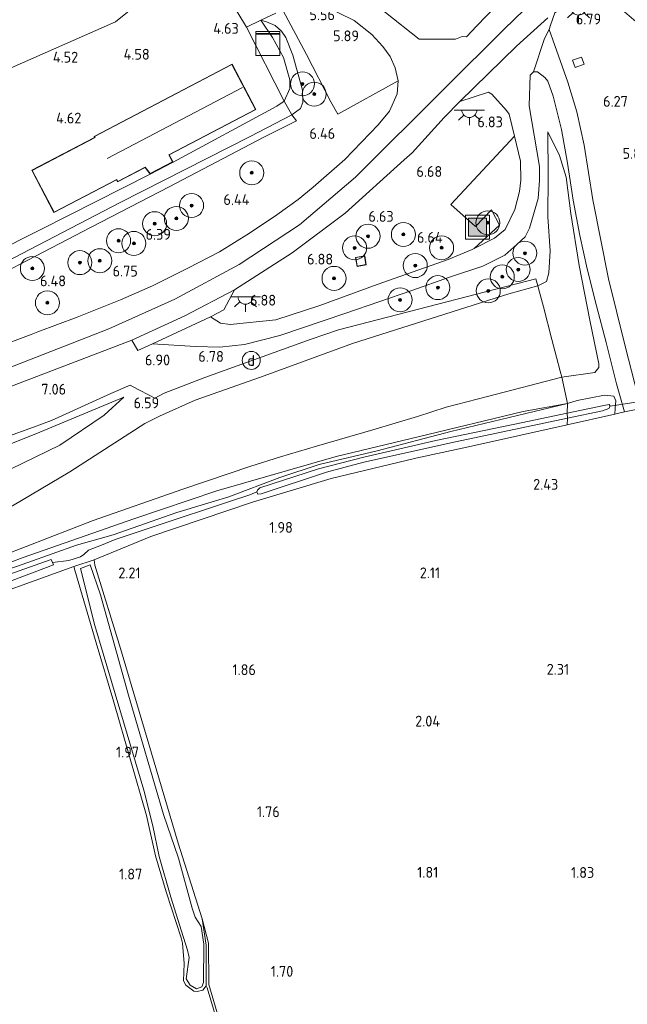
# Model space of a CAD drawing. Extents: x 130905 to 137824, y 412333 to 417928.
# Tile 284 of 313: x 136633 to 136734, y 416829 to 416993. Entities that reach past the tile are written whole.
import ezdxf
from ezdxf.enums import TextEntityAlignment as Align
from ezdxf.lldxf.tags import DXFTag

# ---------------------------------------------------------------- set-up
doc = ezdxf.new("R2010")
doc.units = 0
for name, color, linetype, lineweight in [('B-ME-GR-BOOM-S', 90, 'Continuous', 25), ('B-ME-GR-GRAS-GV', 60, 'Continuous', 13), ('B-ME-GW-TALUD_KRUIN-G', 90, 'Continuous', 18), ('B-ME-GW-TALUD_TEEN-G', 90, 'Continuous', 18), ('B-ME-IE-MEUBILAIR_DIJKPAAL-S', 7, 'Continuous', 25), ('B-ME-IE-MEUBILAIR_WEGMEUBILAIR-S', 7, 'Continuous', 25), ('B-ME-IE-TERREINAFSCHEIDING_DOORGANG-G', 210, 'Continuous', 18), ('B-ME-IE-TERREINAFSCHEIDING_KUNSTMATIG_HEKWERK-G', 20, 'IE-TERREINAFSCHEIDING-KUNSTMATIG', 18), ('B-ME-KG-GRENS_OPNAME-G', 210, 'KG-OPNAME', 18), ('B-ME-KG-KADASTRAAL_DAKRAND-G', 170, 'Continuous', 18), ('B-ME-KG-KADASTRAAL_NOK-G', 10, 'Continuous', 18), ('B-ME-KL-DATA-GV', 90, 'Continuous', 18), ('B-ME-KL-DATA-S', 90, 'Continuous', 25), ('B-ME-KL-ET_LS_OV_LICHTPUNT-S', 190, 'Continuous', 25), ('B-ME-KW-KUNSTWERK_DUIKER-G', 170, 'Continuous', 18), ('B-ME-OG-BEBOUWING_BEDRIJVEN-GV', 7, 'Continuous', 18), ('B-ME-OG-TERREIN-GV', 7, 'Continuous', 18), ('B-ME-OG-WATER_GREPPEL-G', 160, 'Continuous', 18), ('B-ME-OG-WATER_SLOOT-G', 120, 'Continuous', 18), ('B-ME-OG-WATER_SLOOT-GV', 120, 'Continuous', 18), ('B-ME-VH-ONVERHARD-GV', 252, 'Continuous', 18), ('B-ME-VH-VERHARDING_ASFALT-GV', 252, 'Continuous', 18), ('B-ME-VH-VERHARDING_ASFALT_GROEN-GV', 100, 'Continuous', 18), ('B-ME-VH-VERHARDING_BETON-GV', 252, 'Continuous', 18), ('B-ME-VH-VERHARDING_HALFVERHARDING-GV', 252, 'Continuous', 18), ('B-ME-VH-VERHARDING_STRAATBAKSTEEN-GV', 252, 'Continuous', 18), ('B-ME-WH-WINTERBED-G', 150, 'WH-WINTERBED', 18), ('X-XX-AL-HOOGTELABEL-S', 7, 'Continuous', 25)]:
    doc.layers.add(name, color=color, linetype=linetype, lineweight=lineweight)
doc.styles.add('NLCS-ISO', font='NLCS-ISO.ttf')
doc.styles.add('NLCS-ISO-ANNOTATIVE-T18', font='NLCS-ISO.ttf', dxfattribs={"height": 1.8})
doc.styles.get("Standard").update_dxf_attribs({"font": 'arial.ttf'})
doc.linetypes.add('IE-TERREINAFSCHEIDING-KUNSTMATIG', pattern='A,4,[82,NLCS.SHX,S=0.75,R=90,X=0,Y=0],4,-2', length=10)
tags = doc.linetypes.add('KG-OPNAME', pattern='A,5.5,-2,["O",Standard,S=1.8,R=0,X=-0.5,Y=-0.9],-2,5.5,-2,[5,NLCS.SHX,S=0.75,R=0,X=0,Y=0],-2', length=19).pattern_tags.tags
tags[6] = DXFTag(74, 10)
tags = doc.linetypes.add('WH-WINTERBED', pattern='A,6,-3.5,["WB",Standard,S=1.8,R=0,X=-1.5,Y=-0.9],-3.5,6,-3.5,6,-3.5,6,-3.5,6,-3.5', length=51).pattern_tags.tags
tags[6] = DXFTag(74, 10)

# ---------------------------------------------------------------- blocks, each defined once
blk = doc.blocks.new('SAL-HOOGTELABEL-SO')
at = {"color": 0, "linetype": 'ByBlock', "lineweight": -2, "style": 'NLCS-ISO-ANNOTATIVE-T18'}
blk.add_attdef('HOOGTE', text='', height=1.8, dxfattribs=at).set_placement((2.79, 0), align=Align.RIGHT)
blk = doc.blocks.new('SGR-BOOM_01-SO')
at = {"linetype": 'ByBlock', "lineweight": 18}
h = blk.add_hatch(color=0, dxfattribs=at)
h.dxf.hatch_style = 1
edge = h.paths.add_edge_path()
edge.add_arc((0, 0), 0.25, 0, 360)
at = {"color": 0, "linetype": 'ByBlock', "lineweight": 18}
for radius in [2, 0.25]:
    blk.add_circle((0, 0), radius, dxfattribs=at)
blk = doc.blocks.new('SKL-DATA_KAST-SO')
at = {"color": 0, "linetype": 'ByBlock', "lineweight": 18}
for points in [[(-2, 2), (2, 2), (2, 1.68), (-2, 1.68)], [(-2, 1.52), (2, 1.52), (2, -2), (-2, -2)]]:
    blk.add_lwpolyline(points, close=True, dxfattribs=at)
blk = doc.blocks.new('SIE-WEG_AFVALBAK-SO')
at = {"linetype": 'ByBlock', "lineweight": 18}
h = blk.add_hatch(color=0, dxfattribs=at)
h.dxf.hatch_style = 1
h.paths.add_polyline_path([(-1.5, -1.5), (1.5, -1.5), (1.5, 1.5), (-1.5, 1.5)])
at = {"color": 0, "linetype": 'ByBlock', "lineweight": 18}
for points in [[(-2, -2), (2, -2), (2, 2), (-2, 2)], [(-1.5, -1.5), (1.5, -1.5), (1.5, 1.5), (-1.5, 1.5)]]:
    blk.add_lwpolyline(points, close=True, dxfattribs=at)
blk = doc.blocks.new('SIE-DIJKPAAL-SO')
at = {"color": 0, "linetype": 'ByBlock', "lineweight": 18}
blk.add_circle((0, 0), 1.5, dxfattribs=at)
at = {"color": 0, "linetype": 'ByBlock', "lineweight": 18, "style": 'NLCS-ISO'}
blk.add_text('d', height=1.8, dxfattribs=at).set_placement((0, 0), align=Align.MIDDLE_CENTER)
blk = doc.blocks.new('SKL-ET_OV_LICHTPUNT-SO')
at = {"color": 0, "linetype": 'ByBlock', "lineweight": 18}
for points in [[(-1.25, 0), (-2.5, 0)], [(1.25, 0), (2.5, 0)], [(-0.92, -0.85), (-1.83, -1.7)], [(0, -1.25), (0, -2.5)], [(0.92, -0.85), (1.83, -1.7)]]:
    blk.add_lwpolyline(points, dxfattribs=at)
blk.add_lwpolyline([(0, 0), (1.25, 0, -1), (-1.25, 0)], format="xyb", close=True, dxfattribs=at)

msp = doc.modelspace()

# ---------------------------------------------------------------- linework, layer by layer
at = {"layer": 'B-ME-GR-GRAS-GV'}
for points in [[(136736.044, 416928.263, 2.632), (136733.418, 416938.646, 3.034), (136730.597, 416949.883, 3.909), (136727.988, 416963.066, 5.221), (136726.537, 416972.194, 6.021), (136725.325, 416977.754, 6.396), (136723.846, 416982.701, 6.721), (136720.724, 416991.451, 6.87), (136720.952, 416992.173, 6.984), (136721.663, 416994.247, 6.971), (136725.192, 416996.976, 7.038), (136726.971, 416997.164, 7.038), (136729.52, 416997.035, 7.033), (136731.323, 416996.072, 7.083), (136735.99, 416992.086, 6.745)], [(136676.381, 416994.684, 5.08), (136680.316, 416987.281, 5.749), (136684.386, 416979.415, 6.347), (136685.534, 416977.342, 6.544), (136695.597, 416982.928, 6.481), (136695.416, 416980.741, 6.406), (136694.11, 416977.837, 6.531), (136692.261, 416975.552, 6.605), (136686.687, 416969.816, 6.617), (136681.409, 416965.174, 6.655), (136678.926, 416963.115, 6.63), (136675.39, 416960.598, 6.605), (136670.811, 416957.487, 6.642), (136665.811, 416954.426, 6.817), (136660.529, 416951.653, 6.867), (136654.63, 416948.749, 6.905), (136649.306, 416946.41, 6.892), (136642.085, 416943.485, 6.817), (136635.576, 416941.077, 6.817), (136634.438, 416940.638, 6.694), (136616.55, 416933.93, 6.917)], [(136632.496, 416952.313, 6.207), (136644.432, 416958.515, 6.185), (136657.419, 416965.264, 6.2), (136673.207, 416973.529, 6.166), (136678.618, 416976.248, 6.117), (136677.867, 416977.246, 6.107), (136679.291, 416978.277, 6.087), (136679.701, 416979.278, 6.052), (136679.661, 416981.34, 5.979), (136678.034, 416987.19, 5.568), (136676.867, 416990.112, 5.279), (136676.119, 416991.198, 5.301), (136675.082, 416992.144, 5.26), (136673.646, 416992.741, 5.049), (136672.709, 416993.023, 4.912), (136675.176, 416994.195, 5.049)], [(136632.32, 416932.454, 7.096), (136651.202, 416939.68, 7.065), (136652.197, 416937.972, 7.045), (136654.672, 416939.077, 7), (136661.825, 416938.595, 6.812), (136665.87, 416938.497, 6.675), (136670, 416938.923, 6.587), (136675.885, 416940.459, 6.462), (136686.864, 416944.166, 6.375), (136697.865, 416947.951, 6.387), (136704.15, 416950.193, 6.387), (136709.692, 416951.992, 6.372), (136713.373, 416953.838, 6.258), (136715.374, 416955.608, 6.358), (136716.755, 416956.904, 6.358), (136717.43, 416958.351, 6.495), (136718.89, 416963.316, 6.533), (136719.101, 416966.31, 6.57), (136719.1, 416968.635, 6.545), (136717.407, 416978.722, 6.695), (136717.547, 416983.836, 6.77), (136718.122, 416984.4, 6.758), (136718.795, 416984.416, 6.758), (136720.027, 416983.459, 6.67), (136720.489, 416982.862, 6.67), (136721.422, 416980.37, 6.483), (136722.791, 416974.781, 6.245), (136723.814, 416969.164, 5.78), (136724.75, 416962.99, 5.215), (136725.843, 416957.111, 4.627), (136727.086, 416951.565, 4.151), (136728.595, 416945.376, 3.53), (136730.206, 416939.281, 3.074), (136731.978, 416932.39, 2.89), (136733.303, 416927.72, 2.658), (136732.559, 416927.573, 2.528), (136731.654, 416927.319, 2.714), (136731.728, 416928.352, 2.608), (136731.85, 416929.556, 2.608), (136731.509, 416930.347, 2.735), (136729.975, 416930.499, 2.787), (136725.382, 416929.614, 2.881), (136723.808, 416929.12, 2.893), (136722.831, 416933.494, 3.013), (136728.318, 416934.274, 3.114), (136728.988, 416935.111, 3.139), (136729.028, 416935.726, 3.114), (136727.518, 416943.013, 3.452), (136725.74, 416952.126, 4.252), (136724.335, 416960.768, 5.102), (136723.564, 416966.827, 5.614), (136722.472, 416970.463, 5.989), (136720.503, 416974.387, 6.552), (136720.591, 416967.032, 6.283), (136720.522, 416960.212, 6.217), (136720.908, 416954.595, 6.109), (136720.703, 416950.92, 5.987), (136720.281, 416949.457, 5.897), (136718.82, 416948.757, 6.006), (136718.521, 416949.918, 6.208), (136685.654, 416941.374, 6.637), (136681.07, 416939.85, 6.663), (136663.379, 416933.467, 6.695), (136656.598, 416930.814, 6.706), (136655.046, 416929.994, 6.662), (136651.451, 416931.904, 6.679), (136650.94, 416932.168, 6.879), (136647.689, 416930.768, 6.916), (136637.845, 416926.265, 7.017), (136634.848, 416925.174, 7.055), (136625.53, 416921.842, 7.023)], [(136625.53, 416921.842, 7.023), (136634.848, 416925.174, 7.055), (136637.845, 416926.265, 7.017), (136647.689, 416930.768, 6.916), (136650.94, 416932.168, 6.879), (136651.451, 416931.904, 6.679), (136655.046, 416929.994, 6.662), (136656.598, 416930.814, 6.706), (136663.379, 416933.467, 6.695), (136681.07, 416939.85, 6.663), (136685.654, 416941.374, 6.637), (136718.521, 416949.918, 6.208), (136718.82, 416948.757, 6.006), (136714.018, 416947.407, 5.973), (136687.968, 416939.112, 6.034), (136672.644, 416933.525, 6.053), (136661.742, 416929.649, 6.075), (136655.836, 416927.019, 6.025), (136653.362, 416925.756, 5.962), (136640.903, 416917.699, 5.262), (136631.329, 416912.04, 4.875)], [(136631.329, 416912.04, 4.875), (136640.903, 416917.699, 5.262), (136653.362, 416925.756, 5.962), (136655.836, 416927.019, 6.025), (136661.742, 416929.649, 6.075), (136672.644, 416933.525, 6.053), (136687.968, 416939.112, 6.034), (136714.018, 416947.407, 5.973), (136718.82, 416948.757, 6.006), (136719.099, 416947.675, 5.817), (136719.781, 416945.222, 5.541), (136721.201, 416939.795, 4.836), (136721.936, 416936.859, 4.288), (136722.556, 416934.523, 3.726), (136722.831, 416933.494, 3.013), (136710.445, 416930.301, 2.712), (136703.588, 416928.482, 2.726), (136698.781, 416926.97, 2.792), (136691.36, 416924.695, 2.743), (136681.979, 416921.989, 2.677), (136675.963, 416920.217, 2.705), (136671.03, 416918.653, 2.655), (136659.688, 416914.818, 2.694), (136644.771, 416909.628, 2.611), (136629.907, 416903.85, 2.573)], [(136629.907, 416903.85, 2.573), (136644.771, 416909.628, 2.611), (136659.688, 416914.818, 2.694), (136671.03, 416918.653, 2.655), (136675.963, 416920.217, 2.705), (136681.979, 416921.989, 2.677), (136691.36, 416924.695, 2.743), (136698.781, 416926.97, 2.792), (136703.588, 416928.482, 2.726), (136710.445, 416930.301, 2.712), (136722.831, 416933.494, 3.013), (136723.808, 416929.12, 2.893), (136716.407, 416927.783, 3.112), (136698.927, 416923.572, 2.662), (136685.228, 416920.268, 2.562), (136665.396, 416914.541, 2.637), (136651.535, 416909.883, 2.612), (136633.098, 416903.447, 2.55), (136620.696, 416898.763, 2.562)], [(136624.908, 416915.236, 4.899), (136639.227, 416922.175, 5.663), (136646.604, 416927.148, 6.206), (136649.873, 416930.171, 6.513), (136635.218, 416924.034, 6.701), (136617.893, 416917.177, 6.613)], [(136617.893, 416917.177, 6.613), (136635.218, 416924.034, 6.701), (136649.873, 416930.171, 6.513), (136646.604, 416927.148, 6.206), (136639.227, 416922.175, 5.663), (136624.908, 416915.236, 4.899)], [(136620.696, 416898.763, 2.562), (136633.098, 416903.447, 2.55), (136651.535, 416909.883, 2.612), (136665.396, 416914.541, 2.637), (136685.228, 416920.268, 2.562), (136698.927, 416923.572, 2.662), (136716.407, 416927.783, 3.112), (136723.808, 416929.12, 2.893), (136704.369, 416924.433, 2.593), (136692.073, 416921.217, 2.593), (136682.431, 416918.956, 2.506), (136675.844, 416916.765, 2.606), (136667.377, 416913.546, 2.543), (136658.7, 416910.932, 2.543), (136648.086, 416907.232, 2.556), (136641.971, 416905.471, 2.556), (136633.861, 416902.623, 2.543), (136626.701, 416900.097, 2.493)], [(136626.701, 416900.097, 2.493), (136633.861, 416902.623, 2.543), (136641.971, 416905.471, 2.556), (136648.086, 416907.232, 2.556), (136658.7, 416910.932, 2.543), (136667.377, 416913.546, 2.543), (136675.844, 416916.765, 2.606), (136682.431, 416918.956, 2.506), (136692.073, 416921.217, 2.593), (136704.369, 416924.433, 2.593), (136723.808, 416929.12, 2.893), (136723.735, 416927.517, 1.855), (136715.012, 416925.689, 1.855), (136701.877, 416922.97, 1.855), (136689.842, 416920.189, 1.855), (136682.316, 416918.192, 1.855), (136672.536, 416915.028, 1.855), (136672.118, 416914.645, 1.855), (136672.022, 416914.384, 1.855), (136672.213, 416914.023, 1.855), (136672.734, 416914.048, 1.855), (136683.652, 416917.674, 1.855), (136689.837, 416919.345, 1.855), (136705.118, 416922.746, 1.855), (136723.796, 416926.66, 1.855), (136723.759, 416925.56, 2.677), (136707.317, 416921.892, 2.591), (136698.52, 416919.985, 2.483), (136684.443, 416916.62, 2.301), (136671.326, 416912.662, 2.378), (136654.349, 416906.961, 2.389), (136644.943, 416903.056, 2.205), (136641.524, 416901.928, 2.23), (136622.418, 416895.026, 2.316)], [(136668.037, 416818.627, 1.701), (136664.048, 416832.249, 1.626), (136663.98, 416839.134, 1.626), (136662.904, 416843.187, 1.815), (136658.932, 416855.778, 1.972), (136649.315, 416888.242, 2.227), (136645.042, 416902.169, 2.208), (136644.943, 416903.056, 2.205), (136654.349, 416906.961, 2.389), (136671.326, 416912.662, 2.378), (136684.443, 416916.62, 2.301), (136698.52, 416919.985, 2.483), (136707.317, 416921.892, 2.591), (136723.759, 416925.56, 2.677), (136731.654, 416927.319, 2.714), (136732.559, 416927.573, 2.528), (136733.303, 416927.72, 2.658), (136736.044, 416928.263, 2.632)], [(136622.418, 416895.026, 2.316), (136641.524, 416901.928, 2.23), (136641.725, 416901.348, 2.226), (136645.259, 416889.222, 2.052), (136648.184, 416879.293, 2.031), (136653.679, 416860.392, 1.987), (136655.139, 416853.704, 1.859), (136656.947, 416847.668, 1.934), (136659.407, 416840.008, 1.853), (136659.661, 416839.139, 1.878), (136659.911, 416835.718, 1.803), (136659.791, 416832.824, 1.653), (136660.217, 416832.125, 1.653), (136661.528, 416831.12, 1.653), (136662.121, 416831.068, 1.653), (136663.023, 416831.31, 1.665), (136663.578, 416832.034, 1.815), (136663.757, 416831.682, 1.626), (136668.793, 416814.674, 1.663)]]:
    msp.add_polyline3d(points, dxfattribs=at)
for points in [[(136677.554, 416981.633, 4.927), (136676.58, 416979.542, 4.894), (136670.292, 416991.875, 4.779), (136672.709, 416993.023, 4.912), (136674.65, 416990.133, 4.957), (136676.458, 416986.825, 4.962), (136677.546, 416983.071, 4.936)], [(136679.291, 416978.277, 6.087), (136677.867, 416977.246, 6.107), (136676.58, 416979.542, 4.894), (136677.554, 416981.633, 4.927), (136677.546, 416983.071, 4.936), (136676.458, 416986.825, 4.962), (136674.65, 416990.133, 4.957), (136672.709, 416993.023, 4.912), (136673.646, 416992.741, 5.049), (136675.082, 416992.144, 5.26), (136676.119, 416991.198, 5.301), (136676.867, 416990.112, 5.279), (136678.034, 416987.19, 5.568), (136679.661, 416981.34, 5.979), (136679.701, 416979.278, 6.052)], [(136726.548, 416985.686, 6.827), (136726.127, 416986.841, 6.827), (136724.595, 416986.378, 6.839), (136725.061, 416985.131, 6.814)], [(136704.352, 416962.302, 6.626), (136708.436, 416958.629, 6.563), (136711.126, 416961.413, 6.563), (136712.445, 416958.824, 6.601), (136708.252, 416954.975, 6.663), (136707.913, 416954.804, 6.562), (136703.884, 416953.124, 6.525), (136692.059, 416948.96, 6.462), (136682.505, 416945.46, 6.485), (136675.171, 416943.087, 6.575), (136667.584, 416942.309, 6.812), (136665.967, 416942.485, 6.85), (136664.303, 416943.573, 6.962), (136666.532, 416944.71, 7.035), (136668.309, 416948.039, 6.987), (136677.899, 416954.236, 6.975), (136686.727, 416960.84, 6.891), (136696.552, 416969.747, 6.855), (136697.913, 416970.927, 6.843), (136703.254, 416976.826, 6.864), (136705.845, 416979.478, 6.764), (136710.608, 416981.01, 6.7), (136711.209, 416980.708, 6.7), (136713.621, 416977.971, 6.662), (136714.059, 416977.362, 6.675), (136714.971, 416973.681, 6.638)], [(136592.048, 416933.201, 6.251), (136587.686, 416930.388, 6.274), (136586.079, 416933.45, 4.794), (136591.789, 416936.204, 4.839), (136603.807, 416941.904, 4.813), (136636.054, 416958.105, 4.75), (136654.246, 416967.37, 4.788), (136658.075, 416969.373, 4.788), (136675.371, 416978.663, 4.902), (136676.58, 416979.542, 4.894), (136677.867, 416977.246, 6.107), (136670.895, 416973.616, 6.185), (136649.278, 416962.62, 6.223), (136623.263, 416949.107, 6.171), (136602.117, 416938.207, 6.2)], [(136600.955, 416935.896, 6.41), (136588.222, 416929.389, 6.306), (136587.686, 416930.388, 6.274), (136592.048, 416933.201, 6.251), (136602.117, 416938.207, 6.2), (136623.263, 416949.107, 6.171), (136649.278, 416962.62, 6.223), (136670.895, 416973.616, 6.185), (136677.867, 416977.246, 6.107), (136678.618, 416976.248, 6.117), (136673.207, 416973.529, 6.166), (136657.419, 416965.264, 6.2), (136644.432, 416958.515, 6.185), (136632.496, 416952.313, 6.207), (136616.641, 416943.98, 6.274)], [(136728.318, 416934.274, 3.114), (136722.831, 416933.494, 3.013), (136722.556, 416934.523, 3.726), (136721.936, 416936.859, 4.288), (136721.201, 416939.795, 4.836), (136719.781, 416945.222, 5.541), (136719.099, 416947.675, 5.817), (136718.82, 416948.757, 6.006), (136720.281, 416949.457, 5.897), (136720.703, 416950.92, 5.987), (136720.908, 416954.595, 6.109), (136720.522, 416960.212, 6.217), (136720.591, 416967.032, 6.283), (136720.503, 416974.387, 6.552), (136722.472, 416970.463, 5.989), (136723.564, 416966.827, 5.614), (136724.335, 416960.768, 5.102), (136725.74, 416952.126, 4.252), (136727.518, 416943.013, 3.452), (136729.028, 416935.726, 3.114), (136728.988, 416935.111, 3.139)], [(136688.484, 416953.471, 6.577), (136688.729, 416951.98, 6.577), (136690.275, 416952.234, 6.577), (136690.03, 416953.725, 6.577)], [(136731.85, 416929.556, 2.608), (136731.728, 416928.352, 2.608), (136731.654, 416927.319, 2.714), (136723.759, 416925.56, 2.677), (136723.796, 416926.66, 1.855), (136729.619, 416927.88, 1.855), (136730.667, 416928.256, 1.855), (136730.909, 416928.644, 1.855), (136730.73, 416928.926, 1.855), (136729.851, 416928.798, 1.855), (136723.735, 416927.517, 1.855), (136723.808, 416929.12, 2.893), (136725.382, 416929.614, 2.881), (136729.975, 416930.499, 2.787), (136731.509, 416930.347, 2.735)], [(136594.792, 416886.793, 1.626), (136595.174, 416886.526, 1.626), (136595.917, 416886.665, 1.626), (136610.94, 416892.189, 1.626), (136627.563, 416898.223, 1.626), (136638.163, 416902.195, 1.626), (136637.998, 416902.615, 1.626), (136637.798, 416903.123, 1.626), (136613.699, 416894.62, 1.626), (136599.755, 416889.571, 1.626), (136597.117, 416887.945, 1.626), (136595.342, 416887.465, 1.626), (136594.703, 416887.313, 1.626), (136594.633, 416887.047, 1.626)], [(136644.943, 416903.056, 2.205), (136645.042, 416902.169, 2.208), (136649.315, 416888.242, 2.227), (136658.932, 416855.778, 1.972), (136662.904, 416843.187, 1.815), (136663.578, 416838.781, 1.815), (136663.578, 416832.034, 1.815), (136663.023, 416831.31, 1.665), (136662.121, 416831.068, 1.653), (136661.528, 416831.12, 1.653), (136660.217, 416832.125, 1.653), (136659.791, 416832.824, 1.653), (136659.911, 416835.718, 1.803), (136659.661, 416839.139, 1.878), (136659.407, 416840.008, 1.853), (136656.947, 416847.668, 1.934), (136655.139, 416853.704, 1.859), (136653.679, 416860.392, 1.987), (136648.184, 416879.293, 2.031), (136645.259, 416889.222, 2.052), (136641.725, 416901.348, 2.226), (136641.524, 416901.928, 2.23)], [(136660.903, 416832.101, 1.626), (136661.969, 416831.543, 1.626), (136662.895, 416831.852, 1.626), (136663.176, 416832.556, 1.626), (136663.195, 416838.973, 1.626), (136662.768, 416841.883, 1.626), (136661.779, 416843.467, 1.626), (136661.243, 416844.983, 1.626), (136658.984, 416853.331, 1.626), (136656.473, 416860.584, 1.626), (136650.681, 416880.482, 1.626), (136645.981, 416897.209, 1.626), (136644.261, 416902.194, 1.626), (136642.643, 416901.615, 1.626), (136645.035, 416892.074, 1.626), (136646.411, 416887.413, 1.626), (136653.229, 416864.642, 1.626), (136654.709, 416858.707, 1.626), (136655.786, 416853.591, 1.626), (136657.723, 416846.824, 1.626), (136659.489, 416841.107, 1.626), (136660.506, 416837.974, 1.626), (136660.733, 416836.752, 1.626), (136660.253, 416833.201, 1.626)], [(136674.388, 416796.349, 1.751), (136673.84, 416796.195, 1.751), (136671.514, 416804.264, 1.813), (136668.793, 416814.674, 1.663), (136663.757, 416831.682, 1.626), (136663.578, 416832.034, 1.815), (136663.578, 416838.781, 1.815), (136662.904, 416843.187, 1.815), (136663.98, 416839.134, 1.626), (136664.048, 416832.249, 1.626), (136668.037, 416818.627, 1.701), (136670.242, 416811.253, 1.676), (136673.489, 416799.88, 1.751)]]:
    msp.add_polyline3d(points, close=True, dxfattribs=at)
at = {"layer": 'B-ME-GW-TALUD_KRUIN-G'}
for points in [[(136672.709, 416993.023, 4.912), (136673.646, 416992.741, 5.049), (136675.082, 416992.144, 5.26), (136676.119, 416991.198, 5.301), (136676.867, 416990.112, 5.279), (136678.034, 416987.19, 5.568), (136679.661, 416981.34, 5.979), (136679.701, 416979.278, 6.052), (136679.291, 416978.277, 6.087), (136677.867, 416977.246, 6.107), (136670.895, 416973.616, 6.185), (136649.278, 416962.62, 6.223), (136623.263, 416949.107, 6.171), (136602.117, 416938.207, 6.2), (136592.048, 416933.201, 6.251), (136587.686, 416930.388, 6.274)], [(136720.503, 416974.387, 6.552), (136720.591, 416967.032, 6.283), (136720.522, 416960.212, 6.217), (136720.908, 416954.595, 6.109), (136720.703, 416950.92, 5.987), (136720.281, 416949.457, 5.897), (136718.82, 416948.757, 6.006), (136714.018, 416947.407, 5.973), (136687.968, 416939.112, 6.034), (136672.644, 416933.525, 6.053), (136661.742, 416929.649, 6.075)], [(136649.873, 416930.171, 6.513), (136635.218, 416924.034, 6.701), (136617.893, 416917.177, 6.613), (136602.603, 416912.02, 6.588), (136587.3, 416906.716, 6.376), (136569.674, 416900.477, 6.488), (136555.465, 416894.089, 6.401), (136540.805, 416887.057, 6.401), (136529.879, 416881.731, 5.913), (136518.838, 416876.463, 5.563), (136505.242, 416869.705, 5.046)], [(136661.742, 416929.649, 6.075), (136655.836, 416927.019, 6.025), (136653.362, 416925.756, 5.962), (136640.903, 416917.699, 5.262), (136631.329, 416912.04, 4.875), (136622.577, 416907.603, 4.437), (136612.761, 416902.79, 4.112), (136602.808, 416898.124, 3.812)]]:
    msp.add_polyline3d(points, dxfattribs=at)
at = {"layer": 'B-ME-GW-TALUD_TEEN-G'}
for points in [[(136672.709, 416993.023, 4.912), (136674.65, 416990.133, 4.957), (136676.458, 416986.825, 4.962), (136677.546, 416983.071, 4.936), (136677.554, 416981.633, 4.927), (136676.58, 416979.542, 4.894), (136675.371, 416978.663, 4.902), (136658.075, 416969.373, 4.788)], [(136720.503, 416974.387, 6.552), (136722.472, 416970.463, 5.989), (136723.564, 416966.827, 5.614), (136724.335, 416960.768, 5.102), (136725.74, 416952.126, 4.252), (136727.518, 416943.013, 3.452), (136729.028, 416935.726, 3.114), (136728.988, 416935.111, 3.139), (136728.318, 416934.274, 3.114), (136722.831, 416933.494, 3.013)], [(136654.246, 416967.37, 4.788), (136636.054, 416958.105, 4.75), (136603.807, 416941.904, 4.813), (136591.789, 416936.204, 4.839)], [(136722.831, 416933.494, 3.013), (136710.445, 416930.301, 2.712), (136703.588, 416928.482, 2.726), (136698.781, 416926.97, 2.792), (136691.36, 416924.695, 2.743), (136681.979, 416921.989, 2.677), (136675.963, 416920.217, 2.705), (136671.03, 416918.653, 2.655), (136659.688, 416914.818, 2.694), (136644.771, 416909.628, 2.611), (136629.907, 416903.85, 2.573), (136616.042, 416898.695, 2.486), (136608.243, 416895.168, 2.444), (136600.125, 416891.696, 2.516), (136593.473, 416889.134, 2.72)], [(136649.873, 416930.171, 6.513), (136646.604, 416927.148, 6.206), (136639.227, 416922.175, 5.663)], [(136510.203, 416862.534, 2.778), (136525.591, 416868.571, 2.801), (136530.869, 416869.783, 2.851), (136536.618, 416871.366, 2.813), (136550.265, 416876.346, 2.663), (136567.617, 416883.613, 2.726), (136580.029, 416889.324, 2.788), (136586.673, 416892.619, 2.963), (136589.35, 416894.746, 3.076), (136597.697, 416900.827, 3.726), (136605.298, 416905.184, 4.138), (136616.079, 416910.751, 4.626), (136624.908, 416915.236, 4.899), (136639.227, 416922.175, 5.663)]]:
    msp.add_polyline3d(points, dxfattribs=at)
at = {"layer": 'B-ME-IE-TERREINAFSCHEIDING_DOORGANG-G'}
for points in [[(136670.292, 416991.875, 4.779), (136667.611, 416996.416, 4.738)], [(136722.831, 416933.494, 3.013), (136723.808, 416929.12, 2.893)], [(136655.046, 416929.994, 6.662), (136651.451, 416931.904, 6.679)], [(136736.55, 416928.363, 2.556), (136736.044, 416928.263, 2.632), (136733.303, 416927.72, 2.658), (136732.559, 416927.573, 2.528)]]:
    msp.add_polyline3d(points, dxfattribs=at)
at = {"layer": 'B-ME-IE-TERREINAFSCHEIDING_KUNSTMATIG_HEKWERK-G'}
for points in [[(136670.292, 416991.875, 4.779), (136676.58, 416979.542, 4.894), (136677.867, 416977.246, 6.107), (136678.618, 416976.248, 6.117), (136673.207, 416973.529, 6.166), (136657.419, 416965.264, 6.2), (136644.432, 416958.515, 6.185), (136632.496, 416952.313, 6.207), (136616.641, 416943.98, 6.274), (136600.955, 416935.896, 6.41), (136588.222, 416929.389, 6.306), (136587.686, 416930.388, 6.274), (136586.079, 416933.45, 4.794), (136578.301, 416948.336, 4.236), (136580.783, 416952.669, 4.168), (136582.777, 416955.585, 4.119), (136587.333, 416961.399, 4.107), (136592.563, 416966.939, 4.093), (136597.558, 416971.473, 4.078)], [(136655.046, 416929.994, 6.662), (136656.598, 416930.814, 6.706), (136663.379, 416933.467, 6.695), (136681.07, 416939.85, 6.663), (136685.654, 416941.374, 6.637), (136718.521, 416949.918, 6.208), (136718.82, 416948.757, 6.006), (136719.099, 416947.675, 5.817), (136719.781, 416945.222, 5.541), (136721.201, 416939.795, 4.836), (136721.936, 416936.859, 4.288), (136722.556, 416934.523, 3.726), (136722.831, 416933.494, 3.013)], [(136651.451, 416931.904, 6.679), (136650.94, 416932.168, 6.879), (136647.689, 416930.768, 6.916), (136637.845, 416926.265, 7.017), (136634.848, 416925.174, 7.055), (136625.53, 416921.842, 7.023), (136618.179, 416919.021, 6.992), (136602.004, 416913.479, 6.956), (136588.957, 416909.118, 6.885), (136569.626, 416902.586, 7.028), (136560.396, 416898.799, 6.995), (136551.905, 416895.366, 6.957), (136547.293, 416893.301, 6.968), (136543.252, 416891.341, 6.927), (136539.248, 416889.148, 6.889)], [(136593.229, 416888.384, 2.712), (136599.84, 416891.007, 2.612), (136608.009, 416894.024, 2.55), (136620.696, 416898.763, 2.562), (136633.098, 416903.447, 2.55), (136651.535, 416909.883, 2.612), (136665.396, 416914.541, 2.637), (136685.228, 416920.268, 2.562), (136698.927, 416923.572, 2.662), (136716.407, 416927.783, 3.112), (136723.808, 416929.12, 2.893), (136723.735, 416927.517, 1.855), (136723.796, 416926.66, 1.855), (136723.759, 416925.56, 2.677)], [(136732.559, 416927.573, 2.528), (136731.654, 416927.319, 2.714)], [(136673.84, 416796.195, 1.751), (136674.388, 416796.349, 1.751), (136673.489, 416799.88, 1.751), (136670.242, 416811.253, 1.676), (136668.037, 416818.627, 1.701), (136664.048, 416832.249, 1.626), (136663.98, 416839.134, 1.626), (136662.904, 416843.187, 1.815)], [(136668.793, 416814.674, 1.663), (136663.757, 416831.682, 1.626), (136663.578, 416832.034, 1.815)]]:
    msp.add_polyline3d(points, dxfattribs=at)
at = {"layer": 'B-ME-KG-GRENS_OPNAME-G'}
msp.add_polyline3d([(136469.025, 416922.049, 0.595), (136496.111, 416932.489, 0.888), (136534.423, 416949.448, 0.675), (136535.207, 416949.795, -0.278), (136537.581, 416950.846, -0.278), (136538.278, 416951.154, 0.744), (136547.611, 416955.285, 0.956), (136567.78, 416961.587, 0.873), (136569.678, 416962.182, -0.278), (136574.444, 416963.675, -0.278), (136577.549, 416964.671, 1.25), (136586.002, 416967.545, 1.519), (136593.894, 416970.227, 3.994), (136597.558, 416971.473, 4.078), (136609, 416975.362, 4.206), (136648.488, 416992.725, 4.459), (136656.78, 416999.486, 4.536), (136660.617, 417002.614, 3.213), (136664.434, 417005.727, 3.398), (136665.547, 417006.634, 3.264), (136666.052, 417007.262, 3.209), (136667.515, 417009.085, 2.141), (136671.513, 417014.067, 1.559)], dxfattribs=at)
at = {"layer": 'B-ME-KG-KADASTRAAL_DAKRAND-G'}
for points in [[(136654.259, 416967.436, 6.95), (136653.443, 416968.533, 8.325), (136648.864, 416966.137, 8.35), (136648.69, 416966.471, 7.925), (136638.258, 416961.013, 8.225), (136634.616, 416967.975, 8.275), (136645.08, 416973.45, 8.45), (136644.987, 416973.627, 8.45), (136667.894, 416985.612, 8.375), (136671.807, 416978.134, 8.325), (136657.383, 416970.586, 7.338), (136658.007, 416969.394, 6.95)], [(136688.77, 416952.038, 7.928), (136688.542, 416953.43, 7.928), (136689.989, 416953.668, 7.928), (136690.218, 416952.276, 7.928)]]:
    msp.add_polyline3d(points, close=True, dxfattribs=at)
at = {"layer": 'B-ME-KG-KADASTRAAL_NOK-G'}
msp.add_polyline3d([(136669.646, 416981.785, 10.2), (136647.083, 416969.965, 10.267)], dxfattribs=at)
at = {"layer": 'B-ME-KL-DATA-GV'}
msp.add_polyline3d([(136690.275, 416952.234, 6.577), (136688.729, 416951.98, 6.577), (136688.484, 416953.471, 6.577), (136690.03, 416953.725, 6.577)], close=True, dxfattribs=at)
at = {"layer": 'B-ME-KW-KUNSTWERK_DUIKER-G'}
msp.add_polyline3d([(136737.65, 416929.707, 2.596), (136730.909, 416928.644, 1.855)], dxfattribs=at)
at = {"layer": 'B-ME-OG-BEBOUWING_BEDRIJVEN-GV'}
msp.add_polyline3d([(136658.075, 416969.373, 4.788), (136654.246, 416967.37, 4.788), (136653.427, 416968.468, 4.788), (136648.842, 416966.069, 4.788), (136648.668, 416966.403, 4.788), (136638.237, 416960.946, 4.788), (136634.548, 416967.996, 4.788), (136645.012, 416973.471, 4.788), (136644.92, 416973.648, 4.788), (136667.915, 416985.68, 4.788), (136671.875, 416978.113, 4.788), (136657.45, 416970.566, 4.788)], close=True, dxfattribs=at)
at = {"layer": 'B-ME-OG-TERREIN-GV'}
for points in [[(136609, 416975.362, 4.206), (136648.488, 416992.725, 4.459), (136656.78, 416999.486, 4.536)], [(136667.611, 416996.416, 4.738), (136670.292, 416991.875, 4.779), (136676.58, 416979.542, 4.894), (136675.371, 416978.663, 4.902), (136658.075, 416969.373, 4.788), (136657.45, 416970.566, 4.788), (136671.875, 416978.113, 4.788), (136667.915, 416985.68, 4.788), (136644.92, 416973.648, 4.788), (136645.012, 416973.471, 4.788), (136634.548, 416967.996, 4.788), (136638.237, 416960.946, 4.788), (136648.668, 416966.403, 4.788), (136648.842, 416966.069, 4.788), (136653.427, 416968.468, 4.788), (136654.246, 416967.37, 4.788), (136636.054, 416958.105, 4.75), (136603.807, 416941.904, 4.813)]]:
    msp.add_polyline3d(points, dxfattribs=at)
at = {"layer": 'B-ME-OG-WATER_GREPPEL-G'}
for points in [[(136672.022, 416914.384, 1.855), (136670.856, 416913.901, 2.007), (136667.663, 416912.844, 2.05), (136655.237, 416908.73, 2.049), (136648.426, 416906.422, 1.969), (136646.175, 416905.495, 1.626)], [(136646.175, 416905.495, 1.626), (136643.976, 416904.676, 1.626), (136643.228, 416903.943, 1.626), (136642.677, 416903.561, 1.626), (136640.699, 416902.908, 1.626), (136637.998, 416902.615, 1.626)]]:
    msp.add_polyline3d(points, dxfattribs=at)
at = {"layer": 'B-ME-OG-WATER_SLOOT-G'}
for points in [[(136731.654, 416927.319, 2.714), (136731.728, 416928.352, 2.608), (136731.85, 416929.556, 2.608), (136731.509, 416930.347, 2.735), (136729.975, 416930.499, 2.787), (136725.382, 416929.614, 2.881), (136723.808, 416929.12, 2.893)], [(136723.808, 416929.12, 2.893), (136704.369, 416924.433, 2.593), (136692.073, 416921.217, 2.593), (136682.431, 416918.956, 2.506), (136675.844, 416916.765, 2.606), (136667.377, 416913.546, 2.543), (136658.7, 416910.932, 2.543), (136648.086, 416907.232, 2.556), (136641.971, 416905.471, 2.556), (136633.861, 416902.623, 2.543), (136626.701, 416900.097, 2.493), (136615.63, 416896.288, 2.493), (136603.231, 416891.831, 2.493), (136596.412, 416889.302, 2.706), (136594.281, 416888.206, 2.731), (136593.626, 416887.632, 2.631), (136593.587, 416887.188, 2.606), (136593.799, 416886.752, 2.606), (136594.972, 416885.51, 2.618)], [(136731.654, 416927.319, 2.714), (136723.759, 416925.56, 2.677), (136707.317, 416921.892, 2.591), (136698.52, 416919.985, 2.483), (136684.443, 416916.62, 2.301), (136671.326, 416912.662, 2.378), (136654.349, 416906.961, 2.389), (136644.943, 416903.056, 2.205), (136645.042, 416902.169, 2.208), (136649.315, 416888.242, 2.227), (136658.932, 416855.778, 1.972), (136662.904, 416843.187, 1.815)], [(136641.524, 416901.928, 2.23), (136644.943, 416903.056, 2.205)], [(136641.524, 416901.928, 2.23), (136622.418, 416895.026, 2.316), (136606.09, 416889.396, 2.34), (136597.948, 416886.479, 2.46)], [(136656.947, 416847.668, 1.934), (136655.139, 416853.704, 1.859), (136653.679, 416860.392, 1.987), (136648.184, 416879.293, 2.031), (136645.259, 416889.222, 2.052), (136641.725, 416901.348, 2.226), (136641.524, 416901.928, 2.23)], [(136663.578, 416832.034, 1.815), (136663.023, 416831.31, 1.665), (136662.121, 416831.068, 1.653), (136661.528, 416831.12, 1.653), (136660.217, 416832.125, 1.653), (136659.791, 416832.824, 1.653), (136659.911, 416835.718, 1.803), (136659.661, 416839.139, 1.878), (136659.407, 416840.008, 1.853), (136656.947, 416847.668, 1.934)], [(136662.904, 416843.187, 1.815), (136663.578, 416838.781, 1.815), (136663.578, 416832.034, 1.815)]]:
    msp.add_polyline3d(points, dxfattribs=at)
at = {"layer": 'B-ME-OG-WATER_SLOOT-GV'}
for points in [[(136729.619, 416927.88, 1.855), (136723.796, 416926.66, 1.855), (136723.735, 416927.517, 1.855), (136729.851, 416928.798, 1.855), (136730.73, 416928.926, 1.855), (136730.909, 416928.644, 1.855), (136730.667, 416928.256, 1.855)], [(136672.734, 416914.048, 1.855), (136672.213, 416914.023, 1.855), (136672.022, 416914.384, 1.855), (136672.118, 416914.645, 1.855), (136672.536, 416915.028, 1.855), (136682.316, 416918.192, 1.855), (136689.842, 416920.189, 1.855), (136701.877, 416922.97, 1.855), (136715.012, 416925.689, 1.855), (136723.735, 416927.517, 1.855), (136723.796, 416926.66, 1.855), (136705.118, 416922.746, 1.855), (136689.837, 416919.345, 1.855), (136683.652, 416917.674, 1.855)], [(136595.917, 416886.665, 1.626), (136595.174, 416886.526, 1.626), (136594.792, 416886.793, 1.626), (136594.633, 416887.047, 1.626), (136594.703, 416887.313, 1.626), (136595.342, 416887.465, 1.626), (136597.117, 416887.945, 1.626), (136599.755, 416889.571, 1.626), (136613.699, 416894.62, 1.626), (136637.798, 416903.123, 1.626), (136637.998, 416902.615, 1.626), (136638.163, 416902.195, 1.626), (136627.563, 416898.223, 1.626), (136610.94, 416892.189, 1.626)], [(136662.895, 416831.852, 1.626), (136661.969, 416831.543, 1.626), (136660.903, 416832.101, 1.626), (136660.253, 416833.201, 1.626), (136660.733, 416836.752, 1.626), (136660.506, 416837.974, 1.626), (136659.489, 416841.107, 1.626), (136657.723, 416846.824, 1.626), (136655.786, 416853.591, 1.626), (136654.709, 416858.707, 1.626), (136653.229, 416864.642, 1.626), (136646.411, 416887.413, 1.626), (136645.035, 416892.074, 1.626), (136642.643, 416901.615, 1.626), (136644.261, 416902.194, 1.626), (136645.981, 416897.209, 1.626), (136650.681, 416880.482, 1.626), (136656.473, 416860.584, 1.626), (136658.984, 416853.331, 1.626), (136661.243, 416844.983, 1.626), (136661.779, 416843.467, 1.626), (136662.768, 416841.883, 1.626), (136663.195, 416838.973, 1.626), (136663.176, 416832.556, 1.626)]]:
    msp.add_polyline3d(points, close=True, dxfattribs=at)
at = {"layer": 'B-ME-VH-ONVERHARD-GV'}
msp.add_polyline3d([(136720.724, 416991.451, 6.87), (136723.846, 416982.701, 6.721), (136725.325, 416977.754, 6.396), (136726.537, 416972.194, 6.021), (136727.988, 416963.066, 5.221), (136730.597, 416949.883, 3.909), (136733.418, 416938.646, 3.034), (136736.044, 416928.263, 2.632), (136733.303, 416927.72, 2.658), (136731.978, 416932.39, 2.89), (136730.206, 416939.281, 3.074), (136728.595, 416945.376, 3.53), (136727.086, 416951.565, 4.151), (136725.843, 416957.111, 4.627), (136724.75, 416962.99, 5.215), (136723.814, 416969.164, 5.78), (136722.791, 416974.781, 6.245), (136721.422, 416980.37, 6.483), (136720.489, 416982.862, 6.67), (136720.027, 416983.459, 6.67), (136718.795, 416984.416, 6.758), (136718.122, 416984.4, 6.758), (136719.945, 416989.966, 6.77)], close=True, dxfattribs=at)
at = {"layer": 'B-ME-VH-VERHARDING_ASFALT-GV'}
for points in [[(136687.855, 416998.808, 5.657), (136699.071, 416989.873, 6.332), (136705.148, 416989.883, 6.729), (136706.24, 416990.287, 6.838), (136706.95, 416990.226, 6.907), (136708.689, 416992.067, 6.894), (136711.799, 416995.283, 6.982)], [(136675.176, 416994.195, 5.049), (136672.709, 416993.023, 4.912), (136670.292, 416991.875, 4.779), (136667.611, 416996.416, 4.738)], [(136720.515, 416993.418, 6.954), (136715.275, 416988.712, 6.864), (136705.845, 416979.478, 6.764), (136703.254, 416976.826, 6.864), (136697.913, 416970.927, 6.843), (136696.552, 416969.747, 6.855), (136686.727, 416960.84, 6.891), (136677.899, 416954.236, 6.975), (136668.309, 416948.039, 6.987), (136660.035, 416943.724, 7.034), (136651.202, 416939.68, 7.065), (136632.32, 416932.454, 7.096), (136613.439, 416925.228, 7.127), (136593.516, 416918.255, 7.123), (136577.401, 416913.357, 7.073), (136562.546, 416909.267, 6.909), (136547.653, 416906.094, 6.713), (136538.658, 416904.18, 6.636), (136530.807, 416902.793, 6.544), (136515.397, 416900.486, 6.319), (136504.242, 416899.019, 6.21), (136494.703, 416898.159, 6.142), (136485.863, 416897.78, 6.009)], [(136616.55, 416933.93, 6.917), (136634.438, 416940.638, 6.694), (136635.576, 416941.077, 6.817), (136642.085, 416943.485, 6.817), (136649.306, 416946.41, 6.892), (136654.63, 416948.749, 6.905), (136660.529, 416951.653, 6.867), (136665.811, 416954.426, 6.817), (136670.811, 416957.487, 6.642), (136675.39, 416960.598, 6.605), (136678.926, 416963.115, 6.63), (136681.409, 416965.174, 6.655), (136686.687, 416969.816, 6.617), (136692.261, 416975.552, 6.605), (136694.11, 416977.837, 6.531), (136695.416, 416980.741, 6.406), (136695.597, 416982.928, 6.481), (136695.074, 416985.097, 6.4), (136694.234, 416986.979, 6.277), (136693.03, 416988.647, 6.149), (136691.174, 416990.627, 5.997), (136688.223, 416992.996, 5.791), (136685.518, 416994.288, 5.576)]]:
    msp.add_polyline3d(points, dxfattribs=at)
at = {"layer": 'B-ME-VH-VERHARDING_ASFALT_GROEN-GV'}
msp.add_polyline3d([(136711.666, 417002.994, 6.91), (136713.398, 417002.988, 6.86), (136712.848, 416999.29, 6.773), (136711.238, 416995.613, 6.81), (136711.799, 416995.283, 6.982), (136708.689, 416992.067, 6.894), (136706.95, 416990.226, 6.907), (136706.24, 416990.287, 6.838), (136705.148, 416989.883, 6.729), (136699.071, 416989.873, 6.332), (136687.855, 416998.808, 5.657), (136680.074, 417000.288, 5.219), (136675.234, 416999.279, 5.029), (136675.347, 417004.53, 4.925), (136684.024, 417004.175, 5.498), (136695.44, 417003.694, 6.061), (136702.052, 417003.426, 6.473), (136710.902, 417002.991, 6.91), (136712.921, 417005.421, 6.91), (136713.522, 417005.061, 6.91)], close=True, dxfattribs=at)
at = {"layer": 'B-ME-VH-VERHARDING_BETON-GV'}
msp.add_polyline3d([(136726.548, 416985.686, 6.827), (136725.061, 416985.131, 6.814), (136724.595, 416986.378, 6.839), (136726.127, 416986.841, 6.827)], close=True, dxfattribs=at)
at = {"layer": 'B-ME-VH-VERHARDING_HALFVERHARDING-GV'}
msp.add_polyline3d([(136721.663, 416994.247, 6.971), (136720.952, 416992.173, 6.984), (136720.724, 416991.451, 6.87), (136719.945, 416989.966, 6.77), (136718.122, 416984.4, 6.758), (136717.547, 416983.836, 6.77), (136717.407, 416978.722, 6.695), (136719.1, 416968.635, 6.545), (136719.101, 416966.31, 6.57), (136718.89, 416963.316, 6.533), (136717.43, 416958.351, 6.495), (136716.755, 416956.904, 6.358), (136715.374, 416955.608, 6.358), (136713.373, 416953.838, 6.258), (136709.692, 416951.992, 6.372), (136704.15, 416950.193, 6.387), (136697.865, 416947.951, 6.387), (136686.864, 416944.166, 6.375), (136675.885, 416940.459, 6.462), (136670, 416938.923, 6.587), (136665.87, 416938.497, 6.675), (136661.825, 416938.595, 6.812), (136654.672, 416939.077, 7), (136664.303, 416943.573, 6.962), (136665.967, 416942.485, 6.85), (136667.584, 416942.309, 6.812), (136675.171, 416943.087, 6.575), (136682.505, 416945.46, 6.485), (136692.059, 416948.96, 6.462), (136703.884, 416953.124, 6.525), (136707.913, 416954.804, 6.562), (136708.252, 416954.975, 6.663), (136711.647, 416956.681, 6.55), (136713.383, 416958.123, 6.55), (136714.989, 416961.457, 6.55), (136715.806, 416964.435, 6.6), (136716.022, 416966.355, 6.612), (136715.952, 416969.525, 6.625), (136715.318, 416972.278, 6.625), (136714.971, 416973.681, 6.638), (136714.059, 416977.362, 6.675), (136713.621, 416977.971, 6.662), (136711.209, 416980.708, 6.7), (136710.608, 416981.01, 6.7), (136705.845, 416979.478, 6.764), (136715.275, 416988.712, 6.864), (136720.515, 416993.418, 6.954)], dxfattribs=at)
at = {"layer": 'B-ME-VH-VERHARDING_STRAATBAKSTEEN-GV'}
for points in [[(136695.597, 416982.928, 6.481), (136685.534, 416977.342, 6.544), (136684.386, 416979.415, 6.347), (136680.316, 416987.281, 5.749), (136676.381, 416994.684, 5.08), (136678.617, 416995.334, 5.209), (136680.331, 416995.573, 5.257), (136682.701, 416995.587, 5.329), (136685.518, 416994.288, 5.576), (136688.223, 416992.996, 5.791), (136691.174, 416990.627, 5.997), (136693.03, 416988.647, 6.149), (136694.234, 416986.979, 6.277), (136695.074, 416985.097, 6.4)], [(136714.989, 416961.457, 6.55), (136713.383, 416958.123, 6.55), (136711.647, 416956.681, 6.55), (136708.252, 416954.975, 6.663), (136712.445, 416958.824, 6.601), (136711.126, 416961.413, 6.563), (136708.436, 416958.629, 6.563), (136704.352, 416962.302, 6.626), (136714.971, 416973.681, 6.638), (136715.318, 416972.278, 6.625), (136715.952, 416969.525, 6.625), (136716.022, 416966.355, 6.612), (136715.806, 416964.435, 6.6)], [(136654.672, 416939.077, 7), (136652.197, 416937.972, 7.045), (136651.202, 416939.68, 7.065), (136660.035, 416943.724, 7.034), (136668.309, 416948.039, 6.987), (136666.532, 416944.71, 7.035), (136664.303, 416943.573, 6.962)]]:
    msp.add_polyline3d(points, close=True, dxfattribs=at)
at = {"layer": 'B-ME-WH-WINTERBED-G'}
msp.add_polyline3d([(136710.589, 417053.498, 6.498), (136712.812, 417028.953, 6.67), (136716.328, 417009.672, 6.95), (136723.249, 417001.271, 7.327), (136713.243, 416991.525, 7.046), (136703.337, 416981.7, 6.886), (136688.452, 416966.835, 6.838), (136679.16, 416958.91, 6.878), (136669.089, 416952.265, 6.959), (136658.393, 416946.534, 7.063), (136647.361, 416941.578, 7.139), (136621.873, 416931.606, 7.151), (136590.338, 416920.558, 7.135), (136577.401, 416913.357, 7.073), (136549.272, 416900.369, 6.995), (136546.748, 416899.647, 7.049), (136531.821, 416895.505, 7.09), (136514.77, 416890.439, 7.327), (136496.811, 416884.558, 7.714), (136495.287, 416884.094, 7.742)], dxfattribs=at)

# ---------------------------------------------------------------- block references
at = {"layer": 'B-ME-GR-BOOM-S'}
for p in [(136679.633, 416982.404, 6.15), (136681.589, 416980.703, 6.2), (136671.182, 416967.576, 6.549), (136661.163, 416962.122, 6.492), (136655.012, 416959.096, 6.404), (136658.626, 416959.963, 6.426), (136710.526, 416959.25, 6.231), (136690.553, 416957, 6.658), (136696.449, 416957.294, 6.508), (136649, 416956.25, 6.379), (136651.552, 416955.806, 6.726), (136688.323, 416955.062, 6.871), (136702.815, 416955.069, 6.687), (136716.688, 416954.177, 6.537), (136642.558, 416952.6, 6.342), (136645.87, 416952.923, 6.726), (136698.429, 416952.106, 6.349), (136634.64, 416951.635, 6.574), (136712.926, 416950.241, 6.236), (136715.577, 416951.453, 6.4), (136684.895, 416949.982, 6.584), (136702.189, 416948.432, 6.34), (136710.595, 416947.89, 6.237), (136637.145, 416945.907, 6.654), (136695.899, 416946.397, 6.387)]:
    msp.add_blockref('SGR-BOOM_01-SO', p, dxfattribs=at)
at = {"layer": 'B-ME-IE-MEUBILAIR_DIJKPAAL-S'}
msp.add_blockref('SIE-DIJKPAAL-SO', (136671.095, 416936.291, 6.583), dxfattribs=at)
at = {"layer": 'B-ME-IE-MEUBILAIR_WEGMEUBILAIR-S'}
msp.add_blockref('SIE-WEG_AFVALBAK-SO', (136708.816, 416958.497, 7.396), dxfattribs=at)
at = {"layer": 'B-ME-KL-DATA-S'}
msp.add_blockref('SKL-DATA_KAST-SO', (136673.877, 416989.153, 5), dxfattribs=at)
at = {"layer": 'B-ME-KL-ET_LS_OV_LICHTPUNT-S'}
for p in [(136725.621, 416995.118, 6.994), (136707.435, 416978.042, 6.922), (136670.132, 416946.918, 6.971)]:
    msp.add_blockref('SKL-ET_OV_LICHTPUNT-SO', p, dxfattribs=at)
at = {"layer": 'X-XX-AL-HOOGTELABEL-S'}
for p, values in [((136682.251, 416993.028, 5.556), {'HOOGTE': '5.56'}), ((136726.601, 416992.326, 6.792), {'HOOGTE': '6.79'}), ((136666.237, 416990.751, 4.631), {'HOOGTE': '4.63'}), ((136686.261, 416989.512, 5.893), {'HOOGTE': '5.89'}), ((136651.393, 416986.447, 4.575), {'HOOGTE': '4.58'}), ((136639.485, 416985.96, 4.518), {'HOOGTE': '4.52'}), ((136731.055, 416978.593, 6.267), {'HOOGTE': '6.27'}), ((136640.01, 416975.812, 4.618), {'HOOGTE': '4.62'}), ((136710.234, 416975.167, 6.827), {'HOOGTE': '6.83'}), ((136682.29, 416973.231, 6.456), {'HOOGTE': '6.46'}), ((136734.524, 416969.907, 5.88), {'HOOGTE': '5.88'}), ((136700.12, 416966.893, 6.677), {'HOOGTE': '6.68'}), ((136668.012, 416962.217, 6.443), {'HOOGTE': '6.44'}), ((136692.033, 416959.406, 6.627), {'HOOGTE': '6.63'}), ((136654.938, 416956.411, 6.393), {'HOOGTE': '6.39'}), ((136700.203, 416955.905, 6.64), {'HOOGTE': '6.64'}), ((136681.954, 416952.282, 6.877), {'HOOGTE': '6.88'}), ((136649.417, 416950.284, 6.752), {'HOOGTE': '6.75'}), ((136637.456, 416948.655, 6.481), {'HOOGTE': '6.48'}), ((136672.448, 416945.437, 6.877), {'HOOGTE': '6.88'}), ((136663.744, 416936.062, 6.776), {'HOOGTE': '6.78'}), ((136654.795, 416935.472, 6.902), {'HOOGTE': '6.90'}), ((136637.468, 416930.598, 7.064), {'HOOGTE': '7.06'}), ((136652.975, 416928.318, 6.588), {'HOOGTE': '6.59'}), ((136719.456, 416914.729, 2.425), {'HOOGTE': '2.43'}), ((136675.242, 416907.551, 1.975), {'HOOGTE': '1.98'}), ((136649.881, 416899.974, 2.209), {'HOOGTE': '2.21'}), ((136699.785, 416899.978, 2.105), {'HOOGTE': '2.11'}), ((136669.087, 416883.827, 1.862), {'HOOGTE': '1.86'}), ((136721.276, 416883.892, 2.312), {'HOOGTE': '2.31'}), ((136699.772, 416875.253, 2.035), {'HOOGTE': '2.04'}), ((136649.617, 416870.083, 1.97), {'HOOGTE': '1.97'}), ((136673.065, 416860.137, 1.762), {'HOOGTE': '1.76'}), ((136650.158, 416849.747, 1.865), {'HOOGTE': '1.87'}), ((136699.481, 416850.05, 1.811), {'HOOGTE': '1.81'}), ((136725.459, 416850.012, 1.825), {'HOOGTE': '1.83'}), ((136675.316, 416833.536, 1.7), {'HOOGTE': '1.70'})]:
    msp.add_blockref('SAL-HOOGTELABEL-SO', p, dxfattribs=at).add_auto_attribs(values)

doc.saveas('drawing.dxf')
